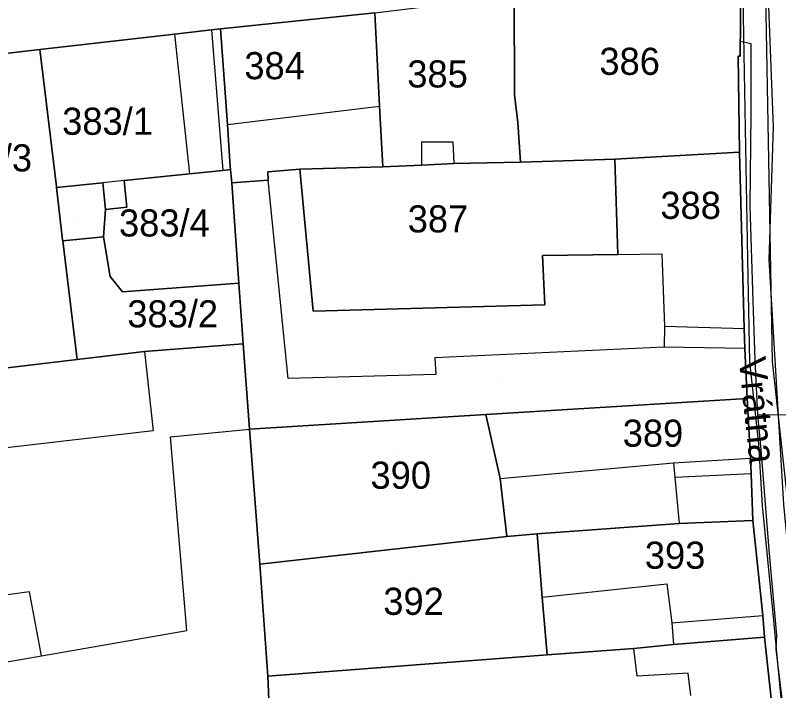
# Model space of a CAD drawing. Extents: x -263423 to -261326, y -1240067 to -1237864.
# Drawn here: x -263147.7 to -263091.4, y -1239624.2 to -1239574.4 of the extents above; entities that cross this region are included whole.
import ezdxf

# ---------------------------------------------------------------- set-up
doc = ezdxf.new("R2010")
doc.units = 0
for name, color, linetype in [('body_kn', 7, 'Continuous'), ('kladpar_druhypozemkov', 7, 'Continuous'), ('kladpar_hranice', 7, 'Continuous'), ('kladpar_parcelnecisla', 7, 'Continuous'), ('kladpar_plochy', 7, 'Continuous'), ('kladpar_sipky', 7, 'Continuous'), ('popisy', 7, 'Continuous'), ('tarchy_linie', 7, 'Continuous'), ('zappar_hrandruhpozemk', 7, 'Continuous')]:
    doc.layers.add(name, color=color, linetype=linetype)

msp = doc.modelspace()

# ---------------------------------------------------------------- linework, layer by layer
at = {"layer": 'body_kn'}
for p, q in [((-263135.98, -1239575.8), (-263135.98, -1239575.8)), ((-263135.98, -1239575.8), (-263135.98, -1239575.8)), ((-263133.26, -1239575.49), (-263133.26, -1239575.49)), ((-263133.26, -1239575.49), (-263133.26, -1239575.49)), ((-263132.59, -1239575.41), (-263132.59, -1239575.41)), ((-263094.26, -1239576.33), (-263094.26, -1239576.33)), ((-263093.48, -1239576.49), (-263093.48, -1239576.49)), ((-263145.91, -1239576.94), (-263145.91, -1239576.94)), ((-263094.43, -1239577.42), (-263094.43, -1239577.42)), ((-263094.27, -1239577.42), (-263094.27, -1239577.42)), ((-263110.91, -1239580.28), (-263110.91, -1239580.28)), ((-263120.87, -1239581.12), (-263120.87, -1239581.12)), ((-263093.48, -1239581.67), (-263093.48, -1239581.67)), ((-263132.07, -1239582.46), (-263132.07, -1239582.46)), ((-263132.07, -1239582.46), (-263132.07, -1239582.46)), ((-263110.66, -1239582.32), (-263110.66, -1239582.32)), ((-263091.83, -1239582.66), (-263091.83, -1239582.66)), ((-263117.75, -1239583.75), (-263117.75, -1239583.75)), ((-263115.45, -1239583.76), (-263115.45, -1239583.76)), ((-263094.33, -1239584.51), (-263094.33, -1239584.51)), ((-263094.33, -1239584.51), (-263094.33, -1239584.51)), ((-263117.75, -1239585.47), (-263117.75, -1239585.47)), ((-263117.75, -1239585.47), (-263117.75, -1239585.47)), ((-263115.39, -1239585.35), (-263115.39, -1239585.35)), ((-263115.39, -1239585.35), (-263115.39, -1239585.35)), ((-263110.48, -1239585.25), (-263110.48, -1239585.25)), ((-263107.29, -1239585.14), (-263107.29, -1239585.14)), ((-263103.52, -1239585.03), (-263103.52, -1239585.03)), ((-263132.43, -1239585.85), (-263132.43, -1239585.85)), ((-263131.88, -1239585.57), (-263131.88, -1239585.57)), ((-263131.86, -1239585.79), (-263131.86, -1239585.79)), ((-263129.09, -1239585.95), (-263129.09, -1239585.95)), ((-263126.74, -1239585.76), (-263126.74, -1239585.76)), ((-263120.63, -1239585.58), (-263120.63, -1239585.58)), ((-263139.7, -1239586.61), (-263139.7, -1239586.61)), ((-263139.7, -1239586.61), (-263139.7, -1239586.61)), ((-263134.88, -1239586.1), (-263134.88, -1239586.1)), ((-263134.88, -1239586.1), (-263134.88, -1239586.1)), ((-263129.08, -1239586.58), (-263129.08, -1239586.58)), ((-263144.69, -1239587.03), (-263144.69, -1239587.03)), ((-263144.68, -1239587.12), (-263144.68, -1239587.12)), ((-263141.28, -1239586.77), (-263141.28, -1239586.77)), ((-263141.28, -1239586.77), (-263141.28, -1239586.77)), ((-263131.75, -1239586.78), (-263131.75, -1239586.78)), ((-263141.07, -1239588.73), (-263141.07, -1239588.73)), ((-263139.49, -1239588.56), (-263139.49, -1239588.56)), ((-263093.56, -1239588.5), (-263093.56, -1239588.5)), ((-263144.24, -1239590.97), (-263144.24, -1239590.97)), ((-263144.23, -1239591.05), (-263144.23, -1239591.05)), ((-263141.22, -1239590.75), (-263141.22, -1239590.75)), ((-263108.84, -1239592.14), (-263108.84, -1239592.14)), ((-263103.29, -1239592.05), (-263103.29, -1239592.05)), ((-263103.29, -1239592.05), (-263103.29, -1239592.05)), ((-263100.04, -1239592), (-263100.04, -1239592)), ((-263093.7, -1239592.4), (-263093.7, -1239592.4)), ((-263092.15, -1239592.45), (-263092.15, -1239592.45)), ((-263140.72, -1239593.69), (-263140.72, -1239593.69)), ((-263131.23, -1239594.18), (-263131.23, -1239594.18)), ((-263131.23, -1239594.18), (-263131.23, -1239594.18)), ((-263139.81, -1239594.81), (-263139.81, -1239594.81)), ((-263093.34, -1239595.48), (-263093.34, -1239595.48)), ((-263108.67, -1239595.78), (-263108.67, -1239595.78)), ((-263125.77, -1239596.23), (-263125.77, -1239596.23)), ((-263099.86, -1239597.35), (-263099.86, -1239597.35)), ((-263093.99, -1239597.51), (-263093.99, -1239597.51)), ((-263130.91, -1239598.65), (-263130.91, -1239598.65)), ((-263099.87, -1239598.88), (-263099.87, -1239598.88)), ((-263099.87, -1239598.88), (-263099.87, -1239598.88)), ((-263093.94, -1239598.98), (-263093.94, -1239598.98)), ((-263093.94, -1239598.98), (-263093.94, -1239598.98)), ((-263138.2, -1239599.22), (-263138.2, -1239599.22)), ((-263138.2, -1239599.22), (-263138.2, -1239599.22)), ((-263143.15, -1239599.8), (-263143.15, -1239599.8)), ((-263116.78, -1239599.68), (-263116.78, -1239599.68)), ((-263093.56, -1239599.97), (-263093.56, -1239599.97)), ((-263093.19, -1239599.83), (-263093.19, -1239599.83)), ((-263091.91, -1239599.94), (-263091.91, -1239599.94)), ((-263127.61, -1239601.19), (-263127.61, -1239601.19)), ((-263127.61, -1239601.19), (-263127.61, -1239601.19)), ((-263116.72, -1239600.9), (-263116.72, -1239600.9)), ((-263093.76, -1239602.68), (-263093.76, -1239602.68)), ((-263093.76, -1239602.68), (-263093.76, -1239602.68)), ((-263113.03, -1239603.85), (-263113.03, -1239603.85)), ((-263113.03, -1239603.85), (-263113.03, -1239603.85)), ((-263092.99, -1239603.87), (-263092.99, -1239603.87)), ((-263092.99, -1239603.87), (-263092.99, -1239603.87)), ((-263137.56, -1239605.06), (-263137.56, -1239605.06)), ((-263130.46, -1239604.93), (-263130.46, -1239604.93)), ((-263136.29, -1239605.51), (-263136.29, -1239605.51)), ((-263092.89, -1239606.04), (-263092.89, -1239606.04)), ((-263092.75, -1239606.44), (-263092.75, -1239606.44)), ((-263099.2, -1239607.43), (-263099.2, -1239607.43)), ((-263099.2, -1239607.43), (-263099.2, -1239607.43)), ((-263093.52, -1239607.08), (-263093.52, -1239607.08)), ((-263111.97, -1239608.57), (-263111.97, -1239608.57)), ((-263111.97, -1239608.57), (-263111.97, -1239608.57)), ((-263099.08, -1239608.51), (-263099.08, -1239608.51)), ((-263093.46, -1239608.22), (-263093.46, -1239608.22)), ((-263093.46, -1239608.22), (-263093.46, -1239608.22)), ((-263092.63, -1239610.57), (-263092.63, -1239610.57)), ((-263098.77, -1239611.89), (-263098.77, -1239611.89)), ((-263098.77, -1239611.89), (-263098.77, -1239611.89)), ((-263093.34, -1239611.67), (-263093.34, -1239611.67)), ((-263111.47, -1239612.84), (-263111.47, -1239612.84)), ((-263111.47, -1239612.84), (-263111.47, -1239612.84)), ((-263109.24, -1239612.66), (-263109.24, -1239612.66)), ((-263092.17, -1239613.83), (-263092.17, -1239613.83)), ((-263129.68, -1239614.9), (-263129.68, -1239614.9)), ((-263099.68, -1239616.35), (-263099.68, -1239616.35)), ((-263146.68, -1239616.94), (-263146.68, -1239616.94)), ((-263108.87, -1239617.32), (-263108.87, -1239617.32)), ((-263108.87, -1239617.32), (-263108.87, -1239617.32)), ((-263092.6, -1239618.68), (-263092.6, -1239618.68)), ((-263091.85, -1239618.54), (-263091.85, -1239618.54)), ((-263099.31, -1239619.22), (-263099.31, -1239619.22)), ((-263099.31, -1239619.22), (-263099.31, -1239619.22)), ((-263135.07, -1239619.79), (-263135.07, -1239619.79)), ((-263092.48, -1239620.27), (-263092.48, -1239620.27)), ((-263091.59, -1239620.13), (-263091.59, -1239620.13)), ((-263099.18, -1239620.81), (-263099.18, -1239620.81)), ((-263102.12, -1239621.12), (-263102.12, -1239621.12)), ((-263102.12, -1239621.12), (-263102.12, -1239621.12)), ((-263091.64, -1239621.19), (-263091.64, -1239621.19)), ((-263145.79, -1239621.64), (-263145.79, -1239621.64)), ((-263108.5, -1239621.59), (-263108.5, -1239621.59)), ((-263129.1, -1239623.16), (-263129.1, -1239623.16)), ((-263101.87, -1239623.16), (-263101.87, -1239623.16)), ((-263098.11, -1239622.92), (-263098.11, -1239622.92))]:
    msp.add_line(p, q, dxfattribs=at)
at = {"layer": 'kladpar_druhypozemkov'}
for p, q in [((-263128.4, -1239576.83), (-263128.4, -1239576.83)), ((-263102.48, -1239576.67), (-263102.48, -1239576.67)), ((-263116.5, -1239577.53), (-263116.5, -1239577.53)), ((-263140.9, -1239581.13), (-263140.9, -1239581.13)), ((-263097.6, -1239587.23), (-263097.6, -1239587.23)), ((-263143.09, -1239588.81), (-263143.09, -1239588.81)), ((-263136.1, -1239588.73), (-263136.1, -1239588.73)), ((-263116.9, -1239588.63), (-263116.9, -1239588.63)), ((-263135.1, -1239595.23), (-263135.1, -1239595.23)), ((-263112.19, -1239601.52), (-263112.19, -1239601.52)), ((-263100.9, -1239603.83), (-263100.9, -1239603.83)), ((-263119.4, -1239606.63), (-263119.4, -1239606.63)), ((-263095.99, -1239610.32), (-263095.99, -1239610.32)), ((-263099.2, -1239612.83), (-263099.2, -1239612.83)), ((-263118.6, -1239616.33), (-263118.6, -1239616.33))]:
    msp.add_line(p, q, dxfattribs=at)
at = {"layer": 'kladpar_hranice'}
for points in [[(-263121.22, -1239574.23), (-263132.59, -1239575.41), (-263133.26, -1239575.49), (-263135.98, -1239575.8), (-263145.91, -1239576.94), (-263155.24, -1239578.02), (-263158.6, -1239578.41), (-263168.25, -1239579.55), (-263186.84, -1239581.78), (-263187.16, -1239578.29), (-263187.46, -1239570.84)], [(-263094.33, -1239584.51), (-263103.52, -1239585.03), (-263107.29, -1239585.14), (-263110.48, -1239585.25), (-263110.66, -1239582.32), (-263110.91, -1239580.28), (-263110.94, -1239572.95), (-263109.35, -1239572.89), (-263100.02, -1239571.54), (-263100.03, -1239571.44), (-263094.34, -1239570.77), (-263094.22, -1239572.27), (-263094.27, -1239577.42), (-263094.43, -1239577.42), (-263094.33, -1239584.51)], [(-263083.66, -1239666.98), (-263087.57, -1239654.65), (-263089.13, -1239646.3), (-263090.25, -1239637.24), (-263091.56, -1239628.63), (-263092.48, -1239620.27), (-263092.6, -1239618.68), (-263093.34, -1239611.67), (-263093.46, -1239608.22), (-263093.52, -1239607.08), (-263093.76, -1239602.68), (-263093.94, -1239598.98), (-263093.99, -1239597.51), (-263094.33, -1239584.51), (-263094.43, -1239577.42), (-263094.27, -1239577.42), (-263094.22, -1239572.27)], [(-263110.94, -1239572.95), (-263110.91, -1239580.28), (-263110.66, -1239582.32), (-263110.48, -1239585.25), (-263115.39, -1239585.35), (-263117.75, -1239585.47), (-263120.63, -1239585.58), (-263120.87, -1239581.12), (-263121.22, -1239574.23), (-263110.94, -1239572.95)], [(-263121.22, -1239574.23), (-263120.87, -1239581.12), (-263120.63, -1239585.58), (-263126.74, -1239585.76), (-263129.09, -1239585.95), (-263129.08, -1239586.58), (-263131.75, -1239586.78), (-263131.86, -1239585.79), (-263131.88, -1239585.57), (-263132.07, -1239582.46), (-263132.59, -1239575.41), (-263121.22, -1239574.23)], [(-263135.98, -1239575.8), (-263133.26, -1239575.49), (-263132.59, -1239575.41), (-263132.07, -1239582.46), (-263131.88, -1239585.57), (-263131.86, -1239585.79), (-263132.43, -1239585.85), (-263134.88, -1239586.1), (-263139.7, -1239586.61), (-263139.49, -1239588.56), (-263141.07, -1239588.73), (-263141.28, -1239586.77), (-263144.68, -1239587.12), (-263144.69, -1239587.03), (-263145.91, -1239576.94), (-263135.98, -1239575.8)], [(-263158.6, -1239578.41), (-263155.24, -1239578.02), (-263145.91, -1239576.94), (-263144.69, -1239587.03), (-263144.68, -1239587.12), (-263144.24, -1239590.97), (-263144.23, -1239591.05), (-263143.15, -1239599.8), (-263147.91, -1239600.37), (-263161.05, -1239601.9), (-263166, -1239602.54), (-263168.25, -1239579.55), (-263158.6, -1239578.41)], [(-263094.33, -1239584.51), (-263093.99, -1239597.51), (-263093.94, -1239598.98), (-263093.76, -1239602.68), (-263113.03, -1239603.85), (-263130.46, -1239604.93), (-263130.91, -1239598.65), (-263131.23, -1239594.18), (-263131.75, -1239586.78), (-263129.08, -1239586.58), (-263129.09, -1239585.95), (-263126.74, -1239585.76), (-263125.77, -1239596.23), (-263108.67, -1239595.78), (-263108.84, -1239592.14), (-263103.29, -1239592.05), (-263103.52, -1239585.03), (-263094.33, -1239584.51)], [(-263115.39, -1239585.35), (-263110.48, -1239585.25), (-263107.29, -1239585.14), (-263103.52, -1239585.03), (-263103.29, -1239592.05), (-263108.84, -1239592.14), (-263108.67, -1239595.78), (-263125.77, -1239596.23), (-263126.74, -1239585.76), (-263120.63, -1239585.58), (-263117.75, -1239585.47), (-263115.39, -1239585.35)], [(-263134.88, -1239586.1), (-263132.43, -1239585.85), (-263131.86, -1239585.79), (-263131.75, -1239586.78), (-263131.23, -1239594.18), (-263139.81, -1239594.81), (-263140.72, -1239593.69), (-263141.22, -1239590.75), (-263141.07, -1239588.73), (-263139.49, -1239588.56), (-263139.7, -1239586.61), (-263134.88, -1239586.1)], [(-263141.28, -1239586.77), (-263141.07, -1239588.73), (-263141.22, -1239590.75), (-263144.23, -1239591.05), (-263144.24, -1239590.97), (-263144.68, -1239587.12), (-263141.28, -1239586.77)], [(-263131.23, -1239594.18), (-263130.91, -1239598.65), (-263138.2, -1239599.22), (-263143.15, -1239599.8), (-263144.23, -1239591.05), (-263141.22, -1239590.75), (-263140.72, -1239593.69), (-263139.81, -1239594.81), (-263131.23, -1239594.18)], [(-263166, -1239602.54), (-263161.05, -1239601.9), (-263147.91, -1239600.37), (-263143.15, -1239599.8), (-263138.2, -1239599.22), (-263130.91, -1239598.65), (-263130.46, -1239604.93), (-263129.68, -1239614.9), (-263129.1, -1239623.16), (-263129.03, -1239624.87), (-263181.63, -1239633.53), (-263182.92, -1239618.55), (-263183.3, -1239615.82), (-263184.65, -1239604.83), (-263166, -1239602.54)], [(-263093.76, -1239602.68), (-263093.52, -1239607.08), (-263093.46, -1239608.22), (-263093.34, -1239611.67), (-263098.77, -1239611.89), (-263109.24, -1239612.66), (-263111.47, -1239612.84), (-263111.97, -1239608.57), (-263113.03, -1239603.85), (-263093.76, -1239602.68)], [(-263113.03, -1239603.85), (-263111.97, -1239608.57), (-263111.47, -1239612.84), (-263129.68, -1239614.9), (-263130.46, -1239604.93), (-263113.03, -1239603.85)], [(-263098.77, -1239611.89), (-263093.34, -1239611.67), (-263092.6, -1239618.68), (-263092.48, -1239620.27), (-263099.18, -1239620.81), (-263102.12, -1239621.12), (-263108.5, -1239621.59), (-263108.87, -1239617.32), (-263109.24, -1239612.66), (-263098.77, -1239611.89)], [(-263111.47, -1239612.84), (-263109.24, -1239612.66), (-263108.87, -1239617.32), (-263108.5, -1239621.59), (-263129.1, -1239623.16), (-263129.68, -1239614.9), (-263111.47, -1239612.84)], [(-263102.12, -1239621.12), (-263099.18, -1239620.81), (-263092.48, -1239620.27), (-263091.56, -1239628.63), (-263097.17, -1239629.49), (-263097.24, -1239629.11), (-263110.64, -1239630.44), (-263117.73, -1239630.85), (-263123.85, -1239631.26), (-263128.58, -1239631.86), (-263129.03, -1239624.87), (-263129.1, -1239623.16), (-263108.5, -1239621.59), (-263102.12, -1239621.12)]]:
    msp.add_lwpolyline(points, dxfattribs=at)
at = {"layer": 'kladpar_plochy'}
for points in [[(-263121.22, -1239574.23), (-263132.59, -1239575.41), (-263133.26, -1239575.49), (-263135.98, -1239575.8), (-263145.91, -1239576.94), (-263155.24, -1239578.02), (-263158.6, -1239578.41), (-263168.25, -1239579.55), (-263186.84, -1239581.78), (-263187.16, -1239578.29), (-263187.46, -1239570.84)], [(-263083.66, -1239666.98), (-263087.57, -1239654.65), (-263089.13, -1239646.3), (-263090.25, -1239637.24), (-263091.56, -1239628.63), (-263092.48, -1239620.27), (-263092.6, -1239618.68), (-263093.34, -1239611.67), (-263093.46, -1239608.22), (-263093.52, -1239607.08), (-263093.76, -1239602.68), (-263093.94, -1239598.98), (-263093.99, -1239597.51), (-263094.33, -1239584.51), (-263094.43, -1239577.42), (-263094.27, -1239577.42), (-263094.22, -1239572.27)]]:
    msp.add_lwpolyline(points, dxfattribs=at)
for points in [[(-263094.33, -1239584.51), (-263103.52, -1239585.03), (-263107.29, -1239585.14), (-263110.48, -1239585.25), (-263110.66, -1239582.32), (-263110.91, -1239580.28), (-263110.94, -1239572.95), (-263109.35, -1239572.89), (-263100.02, -1239571.54), (-263100.03, -1239571.44), (-263094.34, -1239570.77), (-263094.22, -1239572.27), (-263094.27, -1239577.42), (-263094.43, -1239577.42)], [(-263110.94, -1239572.95), (-263110.91, -1239580.28), (-263110.66, -1239582.32), (-263110.48, -1239585.25), (-263115.39, -1239585.35), (-263117.75, -1239585.47), (-263120.63, -1239585.58), (-263120.87, -1239581.12), (-263121.22, -1239574.23)], [(-263121.22, -1239574.23), (-263120.87, -1239581.12), (-263120.63, -1239585.58), (-263126.74, -1239585.76), (-263129.09, -1239585.95), (-263129.08, -1239586.58), (-263131.75, -1239586.78), (-263131.86, -1239585.79), (-263131.88, -1239585.57), (-263132.07, -1239582.46), (-263132.59, -1239575.41)], [(-263135.98, -1239575.8), (-263133.26, -1239575.49), (-263132.59, -1239575.41), (-263132.07, -1239582.46), (-263131.88, -1239585.57), (-263131.86, -1239585.79), (-263132.43, -1239585.85), (-263134.88, -1239586.1), (-263139.7, -1239586.61), (-263139.49, -1239588.56), (-263141.07, -1239588.73), (-263141.28, -1239586.77), (-263144.68, -1239587.12), (-263144.69, -1239587.03), (-263145.91, -1239576.94)], [(-263158.6, -1239578.41), (-263155.24, -1239578.02), (-263145.91, -1239576.94), (-263144.69, -1239587.03), (-263144.68, -1239587.12), (-263144.24, -1239590.97), (-263144.23, -1239591.05), (-263143.15, -1239599.8), (-263147.91, -1239600.37), (-263161.05, -1239601.9), (-263166, -1239602.54), (-263168.25, -1239579.55)], [(-263094.33, -1239584.51), (-263093.99, -1239597.51), (-263093.94, -1239598.98), (-263093.76, -1239602.68), (-263113.03, -1239603.85), (-263130.46, -1239604.93), (-263130.91, -1239598.65), (-263131.23, -1239594.18), (-263131.75, -1239586.78), (-263129.08, -1239586.58), (-263129.09, -1239585.95), (-263126.74, -1239585.76), (-263125.77, -1239596.23), (-263108.67, -1239595.78), (-263108.84, -1239592.14), (-263103.29, -1239592.05), (-263103.52, -1239585.03)], [(-263115.39, -1239585.35), (-263110.48, -1239585.25), (-263107.29, -1239585.14), (-263103.52, -1239585.03), (-263103.29, -1239592.05), (-263108.84, -1239592.14), (-263108.67, -1239595.78), (-263125.77, -1239596.23), (-263126.74, -1239585.76), (-263120.63, -1239585.58), (-263117.75, -1239585.47)], [(-263134.88, -1239586.1), (-263132.43, -1239585.85), (-263131.86, -1239585.79), (-263131.75, -1239586.78), (-263131.23, -1239594.18), (-263139.81, -1239594.81), (-263140.72, -1239593.69), (-263141.22, -1239590.75), (-263141.07, -1239588.73), (-263139.49, -1239588.56), (-263139.7, -1239586.61)], [(-263141.28, -1239586.77), (-263141.07, -1239588.73), (-263141.22, -1239590.75), (-263144.23, -1239591.05), (-263144.24, -1239590.97), (-263144.68, -1239587.12)], [(-263131.23, -1239594.18), (-263130.91, -1239598.65), (-263138.2, -1239599.22), (-263143.15, -1239599.8), (-263144.23, -1239591.05), (-263141.22, -1239590.75), (-263140.72, -1239593.69), (-263139.81, -1239594.81)], [(-263166, -1239602.54), (-263161.05, -1239601.9), (-263147.91, -1239600.37), (-263143.15, -1239599.8), (-263138.2, -1239599.22), (-263130.91, -1239598.65), (-263130.46, -1239604.93), (-263129.68, -1239614.9), (-263129.1, -1239623.16), (-263129.03, -1239624.87), (-263181.63, -1239633.53), (-263182.92, -1239618.55), (-263183.3, -1239615.82), (-263184.65, -1239604.83)], [(-263093.76, -1239602.68), (-263093.52, -1239607.08), (-263093.46, -1239608.22), (-263093.34, -1239611.67), (-263098.77, -1239611.89), (-263109.24, -1239612.66), (-263111.47, -1239612.84), (-263111.97, -1239608.57), (-263113.03, -1239603.85)], [(-263113.03, -1239603.85), (-263111.97, -1239608.57), (-263111.47, -1239612.84), (-263129.68, -1239614.9), (-263130.46, -1239604.93)], [(-263098.77, -1239611.89), (-263093.34, -1239611.67), (-263092.6, -1239618.68), (-263092.48, -1239620.27), (-263099.18, -1239620.81), (-263102.12, -1239621.12), (-263108.5, -1239621.59), (-263108.87, -1239617.32), (-263109.24, -1239612.66)], [(-263111.47, -1239612.84), (-263109.24, -1239612.66), (-263108.87, -1239617.32), (-263108.5, -1239621.59), (-263129.1, -1239623.16), (-263129.68, -1239614.9)], [(-263102.12, -1239621.12), (-263099.18, -1239620.81), (-263092.48, -1239620.27), (-263091.56, -1239628.63), (-263097.17, -1239629.49), (-263097.24, -1239629.11), (-263110.64, -1239630.44), (-263117.73, -1239630.85), (-263123.85, -1239631.26), (-263128.58, -1239631.86), (-263129.03, -1239624.87), (-263129.1, -1239623.16), (-263108.5, -1239621.59)]]:
    msp.add_lwpolyline(points, close=True, dxfattribs=at)
at = {"layer": 'kladpar_sipky'}
msp.add_line((-263143.2, -1239589.8), (-263143.2, -1239589.8), dxfattribs=at)
at = {"layer": 'tarchy_linie'}
for points in [[(-263090.53, -1239561.28), (-263090.87, -1239568.64), (-263092.33, -1239569.96), (-263091.83, -1239582.66), (-263092.15, -1239592.45), (-263091.08, -1239610.48), (-263090.31, -1239618.39), (-263089.47, -1239627.24), (-263088.6, -1239634.2), (-263087.59, -1239641.45), (-263084.65, -1239649.87), (-263077.34, -1239670.76)], [(-263092.85, -1239561.66), (-263092.5, -1239567.49), (-263091.91, -1239599.94), (-263087.68, -1239638.49), (-263083.16, -1239654.37), (-263078.59, -1239671.12)], [(-263080.18, -1239671.53), (-263084.75, -1239654.82), (-263085.51, -1239652.13), (-263086.11, -1239650.38), (-263089.13, -1239641.66), (-263090.14, -1239634.39), (-263091.01, -1239627.39), (-263091.85, -1239618.54), (-263092.63, -1239610.57), (-263092.89, -1239606.04), (-263093.56, -1239599.97), (-263093.7, -1239592.4), (-263094.15, -1239567.59)], [(-263094.26, -1239576.33), (-263093.48, -1239576.49), (-263093.48, -1239581.67), (-263093.56, -1239588.5), (-263093.34, -1239595.48), (-263093.19, -1239599.83), (-263092.99, -1239603.87), (-263090.76, -1239603.85)], [(-263092.99, -1239603.87), (-263092.75, -1239606.44), (-263092.17, -1239613.83), (-263091.59, -1239620.13), (-263091.64, -1239621.19), (-263090.94, -1239627.06), (-263090.26, -1239632.1), (-263091.08, -1239631.77)]]:
    msp.add_lwpolyline(points, dxfattribs=at)
at = {"layer": 'zappar_hrandruhpozemk'}
for p, q in [((-263135.98, -1239575.8), (-263134.88, -1239586.1)), ((-263133.26, -1239575.49), (-263132.43, -1239585.85)), ((-263132.07, -1239582.46), (-263120.87, -1239581.12)), ((-263117.75, -1239585.47), (-263117.75, -1239583.75)), ((-263117.75, -1239583.75), (-263115.45, -1239583.76)), ((-263115.45, -1239583.76), (-263115.39, -1239585.35)), ((-263139.7, -1239586.61), (-263141.28, -1239586.77)), ((-263127.61, -1239601.19), (-263129.08, -1239586.58)), ((-263103.29, -1239592.05), (-263100.04, -1239592)), ((-263100.04, -1239592), (-263099.86, -1239597.35)), ((-263099.86, -1239597.35), (-263099.87, -1239598.88)), ((-263099.86, -1239597.35), (-263093.99, -1239597.51)), ((-263099.87, -1239598.88), (-263116.78, -1239599.68)), ((-263093.94, -1239598.98), (-263099.87, -1239598.88)), ((-263138.2, -1239599.22), (-263137.56, -1239605.06)), ((-263137.56, -1239605.06), (-263171, -1239608.95)), ((-263111.97, -1239608.57), (-263099.2, -1239607.43)), ((-263099.2, -1239607.43), (-263093.52, -1239607.08)), ((-263093.46, -1239608.22), (-263099.08, -1239608.51)), ((-263108.87, -1239617.32), (-263099.68, -1239616.35)), ((-263099.31, -1239619.22), (-263092.6, -1239618.68)), ((-263158.35, -1239623.87), (-263145.79, -1239621.64))]:
    msp.add_line(p, q, dxfattribs=at)
for points in [[(-263116.78, -1239599.68), (-263116.72, -1239600.9), (-263127.61, -1239601.19)], [(-263145.79, -1239621.64), (-263135.07, -1239619.79), (-263136.29, -1239605.51), (-263130.46, -1239604.93)], [(-263099.2, -1239607.43), (-263099.08, -1239608.51), (-263098.77, -1239611.89)], [(-263099.68, -1239616.35), (-263099.31, -1239619.22), (-263099.18, -1239620.81)], [(-263145.79, -1239621.64), (-263146.68, -1239616.94), (-263159.25, -1239618.66), (-263158.35, -1239623.87)], [(-263097.92, -1239624.58), (-263098.11, -1239622.92), (-263101.87, -1239623.16), (-263102.12, -1239621.12)]]:
    msp.add_lwpolyline(points, dxfattribs=at)

# ---------------------------------------------------------------- texts
at = {"layer": 'kladpar_parcelnecisla'}
for s, p in [('386', (-263104.653, -1239578.81)), ('384', (-263130.833, -1239579.13)), ('385', (-263118.818, -1239579.74)), ('383/1', (-263144.266, -1239583.23)), ('383/3', (-263153.178, -1239585.93)), ('388', (-263100.157, -1239589.43)), ('383/4', (-263140.075, -1239590.73)), ('387', (-263118.786, -1239590.43)), ('383/2', (-263139.462, -1239597.43)), ('389', (-263102.933, -1239606.23)), ('390', (-263121.533, -1239609.33)), ('393', (-263101.304, -1239615.23)), ('392', (-263120.588, -1239618.63))]:
    msp.add_text(s, height=2, dxfattribs=at).set_placement(p)
at = {"layer": 'popisy'}
msp.add_text('Vrátna', height=2, rotation=276, dxfattribs=at).set_placement((-263094.39, -1239599.716))

doc.saveas('drawing.dxf')
